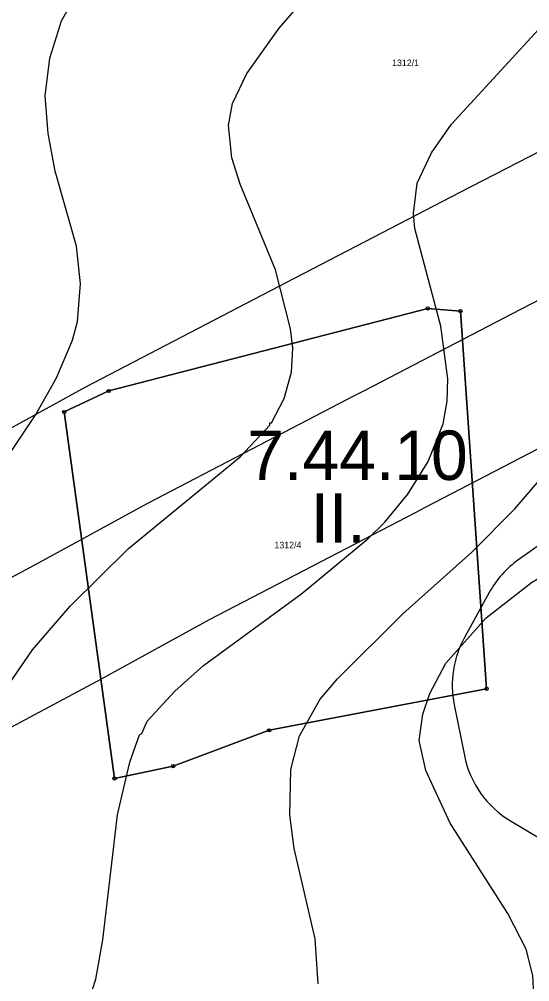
# Model space of a CAD drawing. Extents: x -706130 to -698555, y -971544 to -967260.
# Drawn here: x -705362 to -705206.9, y -969417.8 to -969125.6 of the extents above; entities that cross this region are included whole.
import ezdxf

# ---------------------------------------------------------------- set-up
doc = ezdxf.new("R2010")
doc.units = 0
for name, color, linetype in [('BPEJ kód', 7, 'Continuous'), ('KN_Hranice_parcel', 7, 'Continuous'), ('KN_Parcelni cisla', 7, 'Continuous'), ('KN_Polygon parcely', 7, 'Continuous'), ('KN_POZEMKY_2_ORNA PUDA', 7, 'Continuous'), ('KN_Značky bodu BP', 7, 'Continuous'), ('OP lesa 30 m', 7, 'Continuous'), ('OP_BP plynovodů VTL', 7, 'Continuous'), ('Plynovody VTL S', 7, 'Continuous'), ('VÝŠKOPIS_vrstevnice hlavní', 7, 'Continuous'), ('VÝŠKOPIS_vrstevnice zesílená', 7, 'Continuous')]:
    doc.layers.add(name, color=color, linetype=linetype)

msp = doc.modelspace()

# ---------------------------------------------------------------- linework, layer by layer
at = {"layer": 'KN_Hranice_parcel'}
msp.add_lwpolyline([(-705220.02, -969328.86), (-705286.02, -969341.49), (-705315.21, -969352.35), (-705332.99, -969356.13), (-705348.28, -969244.83), (-705334.75, -969238.45), (-705237.87, -969213.37), (-705227.97, -969214.21), (-705220.02, -969328.86)], dxfattribs=at)
at = {"layer": 'KN_Polygon parcely'}
for points in [[(-705220.02, -969328.86), (-705227.97, -969214.21), (-705237.87, -969213.37), (-705334.75, -969238.45), (-705348.28, -969244.83), (-705332.99, -969356.13), (-705315.21, -969352.35), (-705286.02, -969341.49)], [(-705220.02, -969328.86), (-705286.02, -969341.49), (-705315.21, -969352.35), (-705332.99, -969356.13), (-705348.28, -969244.83), (-705334.75, -969238.45), (-705237.87, -969213.37), (-705227.97, -969214.21)]]:
    msp.add_lwpolyline(points, close=True, dxfattribs=at)
at = {"layer": 'KN_POZEMKY_2_ORNA PUDA'}
for p, q in [((-705237.87, -969213.37), (-705334.75, -969238.45)), ((-705334.75, -969238.45), (-705237.87, -969213.37)), ((-705227.97, -969214.21), (-705237.87, -969213.37)), ((-705237.87, -969213.37), (-705227.97, -969214.21)), ((-705220.02, -969328.86), (-705227.97, -969214.21)), ((-705227.97, -969214.21), (-705220.02, -969328.86)), ((-705334.75, -969238.45), (-705348.28, -969244.83)), ((-705348.28, -969244.83), (-705334.75, -969238.45)), ((-705348.28, -969244.83), (-705332.99, -969356.13)), ((-705332.99, -969356.13), (-705348.28, -969244.83)), ((-705286.02, -969341.49), (-705220.02, -969328.86)), ((-705220.02, -969328.86), (-705286.02, -969341.49)), ((-705315.21, -969352.35), (-705286.02, -969341.49)), ((-705286.02, -969341.49), (-705315.21, -969352.35)), ((-705332.99, -969356.13), (-705315.21, -969352.35)), ((-705315.21, -969352.35), (-705332.99, -969356.13))]:
    msp.add_line(p, q, dxfattribs=at)
at = {"layer": 'KN_Značky bodu BP'}
for centre, radius in [((-705237.87, -969213.37), 0.5), ((-705237.87, -969213.37), 0.0303), ((-705227.97, -969214.21), 0.5), ((-705227.97, -969214.21), 0.0303), ((-705334.75, -969238.45), 0.5), ((-705334.75, -969238.45), 0.0303), ((-705348.28, -969244.83), 0.5), ((-705348.28, -969244.83), 0.0303), ((-705220.02, -969328.86), 0.5), ((-705220.02, -969328.86), 0.0303), ((-705286.02, -969341.49), 0.5), ((-705286.02, -969341.49), 0.0303), ((-705315.21, -969352.35), 0.5), ((-705315.21, -969352.35), 0.0303), ((-705332.99, -969356.13), 0.5), ((-705332.99, -969356.13), 0.0303)]:
    msp.add_circle(centre, radius, dxfattribs=at)
at = {"layer": 'OP lesa 30 m'}
for p, q in [((-705193.65, -969277.88), (-705210.27, -969289.65)), ((-705219.21, -969299.66), (-705226.74, -969313.33)), ((-705229.87, -969333.71), (-705226.77, -969349.14))]:
    msp.add_line(p, q, dxfattribs=at)
msp.add_lwpolyline([(-705212.72, -969369), (-705161.44, -969399.57), (-705146.18, -969418.3)], dxfattribs=at)
for centre, start, end in [((-705192.93, -969314.13), 125.3055, 151.1522), ((-705200.46, -969327.8), 151.1522, 191.3599), ((-705197.36, -969343.23), 191.3599, 239.201)]:
    msp.add_arc(centre, 30, start, end, dxfattribs=at)
at = {"layer": 'OP_BP plynovodů VTL'}
for points in [[(-704938.67, -969072), (-705002.51, -969086.37), (-705034.11, -969094.6), (-705116.77, -969119.01), (-705189.55, -969158.32), (-705228.13, -969178.2), (-705275.49, -969202.78), (-705278.49, -969204.34), (-705341.8, -969237.29), (-705375.04, -969255.46), (-705415.08, -969276.85), (-705451.55, -969296.02), (-705485.97, -969296.61), (-705521.05, -969297.12), (-705521.31, -969297.13), (-705568.41, -969298.32), (-705588.92, -969299.74), (-705663.06, -969302.22), (-705703.23, -969306.34), (-705752.72, -969308.69), (-705789.32, -969263.48), (-705790.81, -969261.99), (-705792.17, -969260.62), (-705792.34, -969260.48)], [(-705377.62, -969347.53), (-705337.02, -969325.84), (-705304.15, -969307.89), (-705241.56, -969275.3), (-705238.59, -969273.76), (-705191.39, -969249.26), (-705152.21, -969229.08), (-705086.1, -969193.37), (-705012.69, -969171.7), (-704983.63, -969164.13), (-704921.89, -969150.22)]]:
    msp.add_lwpolyline(points, dxfattribs=at)
at = {"layer": 'Plynovody VTL S'}
msp.add_lwpolyline([(-705103.22, -969155.76), (-705103.76, -969155.92), (-705103.77, -969155.92), (-705138.13, -969176.01), (-705170.88, -969193.7), (-705209.76, -969213.73), (-705257.04, -969238.27), (-705260.02, -969239.82), (-705322.97, -969272.59), (-705356.03, -969290.65), (-705396.35, -969312.19), (-705442.66, -969336.54), (-705448.74, -969335.98), (-705448.78, -969335.98), (-705485.33, -969336.61), (-705520.35, -969337.12), (-705520.4, -969337.12), (-705566.52, -969338.28), (-705586.87, -969339.69), (-705660.35, -969342.15), (-705700.24, -969346.24), (-705750.7, -969348.64), (-705772.46, -969349.64), (-705775.34, -969345.77)], dxfattribs=at)
at = {"layer": 'VÝŠKOPIS_vrstevnice hlavní'}
for points in [[(-705372.62, -969338.31), (-705357.93, -969317.05), (-705346.51, -969303.79), (-705328.82, -969286.24), (-705294.87, -969258.42), (-705285.88, -969248.86), (-705285.88, -969248.14), (-705285.31, -969248.14), (-705281.46, -969240.72), (-705279.32, -969232.74), (-705278.89, -969225.46), (-705279.6, -969219.61), (-705284.17, -969201.63), (-705294.87, -969175.67), (-705297.44, -969167.68), (-705298.43, -969157.69), (-705297.15, -969151.13), (-705292.87, -969142), (-705283.03, -969128.3), (-705266.76, -969109.32)], [(-705342.66, -969429.34), (-705338.67, -969417.07), (-705336.53, -969405.08), (-705332.1, -969367.13), (-705328.4, -969351.15), (-705325.4, -969342.88), (-705324.69, -969342.45), (-705323.13, -969338.69), (-705314.7, -969329.61), (-705305.99, -969321.76), (-705276.18, -969299.93), (-705256.06, -969283.38), (-705250.92, -969278.25), (-705243.93, -969269.83), (-705237.8, -969259.84), (-705233.23, -969248.43), (-705231.95, -969241.58), (-705231.81, -969234.73), (-705233.95, -969218.75), (-705241.79, -969189.08), (-705242.22, -969184.51), (-705241.08, -969175.38), (-705236.8, -969166.11), (-705230.67, -969157.4), (-705189.15, -969112.18)], [(-705271.18, -969418.49), (-705272.04, -969404.8), (-705278.46, -969377.4), (-705279.74, -969367.13), (-705279.46, -969353.43), (-705276.89, -969343.16), (-705270.61, -969332.03), (-705265.33, -969325.9), (-705245.5, -969306.07), (-705224.53, -969287.38), (-705211.4, -969274.25), (-705202.7, -969264.12)], [(-705205.55, -969423.91), (-705205.98, -969415.92), (-705207.98, -969407.93), (-705213.55, -969397.09), (-705231.09, -969369.7), (-705238.51, -969353.72), (-705240.51, -969344.59), (-705239.37, -969336.6), (-705237.23, -969330.32), (-705232.38, -969321.05), (-705220.11, -969307.35), (-705206.41, -969296.65), (-705194.14, -969289.38), (-705181.02, -969284.1), (-705171.03, -969281.67), (-705159.62, -969281.53), (-705155.33, -969282.53), (-705152.48, -969285.24), (-705152.34, -969288.66), (-705154.48, -969293.23), (-705159.9, -969298.51), (-705173.03, -969306.5), (-705181.16, -969309.06)]]:
    msp.add_lwpolyline(points, dxfattribs=at)
at = {"layer": 'VÝŠKOPIS_vrstevnice zesílená'}
for points in [[(-705343.38, -969205.91), (-705344.52, -969194.5), (-705351.08, -969171.67), (-705353.22, -969160.26), (-705354.08, -969148.84), (-705352.65, -969137.43), (-705349.08, -969126.02), (-705344.09, -969117.17)], [(-705387.03, -969290.52), (-705356.93, -969245.58), (-705350.65, -969234.45), (-705345.8, -969223.03), (-705344.23, -969217.33), (-705343.38, -969205.91)]]:
    msp.add_lwpolyline(points, dxfattribs=at)

# ---------------------------------------------------------------- texts
at = {"layer": 'BPEJ kód'}
for s, p in [('7.44.10', (-705292.67, -969265.46)), ('II.', (-705273.45, -969284.55))]:
    msp.add_text(s, height=15, dxfattribs=at).set_placement(p)
at = {"layer": 'KN_Parcelni cisla'}
for s, p in [('1312/1', (-705248.71, -969139.8)), ('1312/4', (-705284.44, -969286.23))]:
    msp.add_text(s, height=2, dxfattribs=at).set_placement(p)

doc.saveas('drawing.dxf')
